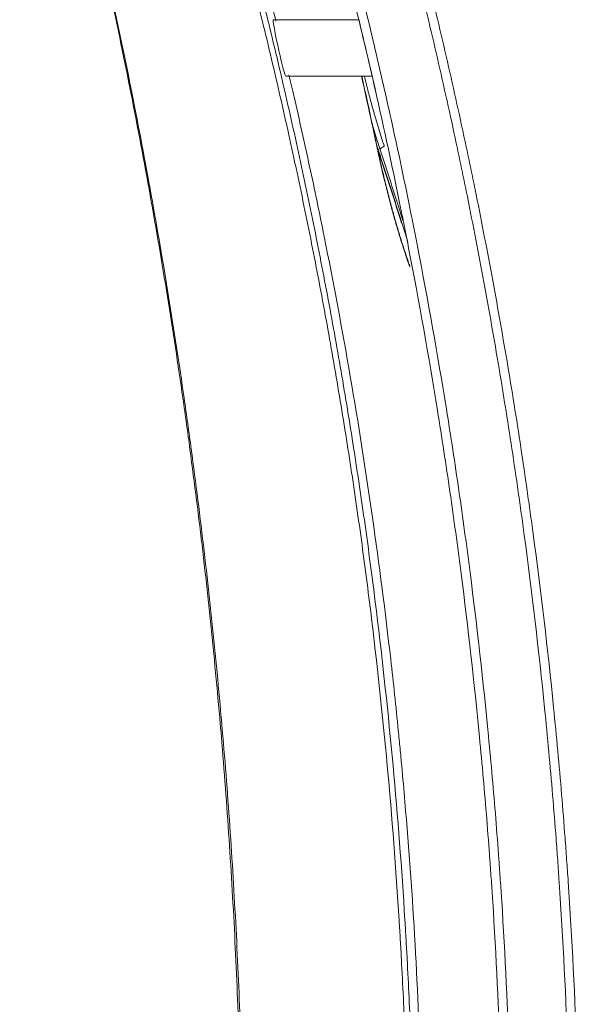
# Model space of a CAD drawing. Header units: millimetres. Extents: x 0 to 594, y 0 to 420.
# Tile 572 of 656: x 343 to 356, y 320 to 342. Entities that reach past the tile are written whole.
import ezdxf

# ---------------------------------------------------------------- set-up
doc = ezdxf.new("R2010")
doc.units = ezdxf.units.MM
doc.layers.add('1', color=7, linetype='Continuous', true_color=0xffffff)
doc.styles.add('Arial Unicode MS', font='txt')
doc.dimstyles.get("Standard").update_dxf_attribs({"dimtxt": 0.18, "dimasz": 0.18, "dimexe": 0.18, "dimexo": 0.0625, "dimgap": 0.09, "dimtad": 0, "dimtih": 1, "dimtoh": 1, "dimdec": 4, "dimzin": 0, "dimdsep": 46, "dimtxsty": 'Standard', "dimcen": 0.09, "dimadec": 0, "dimazin": 0, "dimtfac": 1, "dimtdec": 4, "dimtofl": 0, "dimtmove": 0, "dimatfit": 3, "dimfxl": 0, "dimtolj": 1, "dimtzin": 0, "dimarcsym": 0})

# ---------------------------------------------------------------- blocks, each defined once
blk = doc.blocks.new('_U2')
at = {"layer": '1', "color": 18, "lineweight": 13}
for p, q in [((142.301, 334.479), (142.301, 394.797)), ((368.28, 363.039), (368.28, 394.797)), ((142.301, 392.797), (235.419, 392.797)), ((368.28, 392.797), (275.162, 392.797))]:
    blk.add_line(p, q, dxfattribs=at)
at = {"layer": '1', "color": 18}
for points in [[(142.301, 392.797), (145.801, 393.735), (145.801, 391.859)], [(368.28, 392.797), (364.78, 391.859), (364.78, 393.735)]]:
    blk.add_solid(points, dxfattribs=at)
at = {"layer": '1', "color": 18, "linetype": 'Continuous', "lineweight": 13, "char_height": 2.5, "attachment_point": 7, "line_spacing_factor": 1.047437, "style": 'Arial Unicode MS'}
for s, insert in [('\\fArial Unicode MS|b0|i0;\\W1.0000;4.5', (237.052, 390.919)), ('\\fArial Unicode MS|b0|i0;\\W1.0000; LIFT POINT SPAN', (244.157, 390.919))]:
    blk.add_mtext(s, dxfattribs=dict(at, insert=insert))

msp = doc.modelspace()

# ---------------------------------------------------------------- linework, layer by layer
at = {"layer": '1', "color": 155, "linetype": 'Continuous', "lineweight": 18}
for p, q in [((350.857, 341.699), (348.957, 341.699)), ((349.233, 340.449), (351.15, 340.449))]:
    msp.add_line(p, q, dxfattribs=at)
for start_param, end_param in [(3.132283, 3.328829), (3.328829, 6.273974)]:
    msp.add_ellipse((349.095, 341.074), major_axis=(0.138, -0.625), ratio=0.041956, start_param=start_param, end_param=end_param, dxfattribs=at)
at = {"layer": '1', "color": 155, "linetype": 'Continuous', "lineweight": 13}
for centre, major_axis, ratio, start_param, end_param in [((351.453, 338.765), (0.142, 0.047), 0.478365, 2.839108, 3.09685), ((351.471, 338.835), (0.142, 0.047), 0.480349, 1.794046, 2.840049), ((351.842, 336.188), (-0.142, -0.049), 0.477218, 2.834144, 3.009194)]:
    msp.add_ellipse(centre, major_axis=major_axis, ratio=ratio, start_param=start_param, end_param=end_param, dxfattribs=at)
for points, knots in [([(348.24, 317.384), (348.236, 317.574), (348.23, 317.86), (348.223, 318.145), (348.218, 318.336), (348.216, 318.431), (348.202, 318.906), (348.19, 319.287), (348.147, 320.428), (348.112, 321.187), (348.03, 322.706), (347.933, 324.224), (347.811, 325.739), (347.675, 327.254), (347.6, 328.01), (347.438, 329.522), (347.35, 330.278), (347.208, 331.41), (347.159, 331.788), (347.096, 332.259), (347.083, 332.354), (347.057, 332.542), (347.044, 332.636), (347.005, 332.919), (346.979, 333.108), (346.844, 334.049), (346.729, 334.802), (346.487, 336.304), (346.36, 337.054), (346.092, 338.551), (345.951, 339.299), (345.656, 340.791), (345.503, 341.536), (345.322, 342.373), (345.302, 342.466), (345.261, 342.652), (345.241, 342.745), (345.18, 343.024), (345.056, 343.581), (344.928, 344.137), (344.754, 344.878), (344.666, 345.248), (344.531, 345.803), (344.485, 345.988), (344.394, 346.357), (344.347, 346.542), (344.114, 347.464), (343.921, 348.2), (343.522, 349.668), (343.315, 350.4), (342.996, 351.496), (342.888, 351.86), (342.669, 352.589), (342.558, 352.953), (342.445, 353.316)], [0, 0, 0, 0, 0.015625, 0.023438, 0.023438, 0.03125, 0.03125, 0.0625, 0.0625, 0.125, 0.125, 0.1875, 0.25, 0.25, 0.3125, 0.3125, 0.375, 0.375, 0.40625, 0.40625, 0.414063, 0.414063, 0.421875, 0.421875, 0.4375, 0.4375, 0.5, 0.5, 0.5625, 0.5625, 0.625, 0.625, 0.6875, 0.6875, 0.695313, 0.695313, 0.703125, 0.703125, 0.71875, 0.75, 0.75, 0.78125, 0.78125, 0.796875, 0.796875, 0.8125, 0.8125, 0.875, 0.875, 0.9375, 0.9375, 0.96875, 0.96875, 1, 1, 1, 1]), ([(342.465, 353.322), (342.467, 353.316), (342.468, 353.311), (342.472, 353.299), (342.477, 353.282), (342.489, 353.243), (342.514, 353.163), (342.563, 353.004), (342.66, 352.685), (342.853, 352.048), (343.014, 351.5), (343.333, 350.404), (343.539, 349.671), (343.938, 348.202), (344.132, 347.466), (344.342, 346.635), (344.365, 346.543), (344.412, 346.358), (344.481, 346.081), (344.64, 345.434), (344.773, 344.879), (345.034, 343.768), (345.201, 343.026), (345.523, 341.539), (345.678, 340.795), (346.121, 338.557), (346.391, 337.06), (346.756, 334.806), (346.871, 334.054), (347.006, 333.112), (347.033, 332.923), (347.073, 332.64), (347.086, 332.546), (347.112, 332.357), (347.176, 331.886), (347.237, 331.414), (347.38, 330.281), (347.469, 329.525), (347.633, 328.013), (347.783, 326.499), (347.969, 324.225), (348.114, 321.949), (348.185, 320.429), (348.242, 318.908), (348.263, 318.146), (348.278, 317.385)], [0, 0, 0, 0, 0.000488, 0.000488, 0.000977, 0.001953, 0.003906, 0.007813, 0.015625, 0.03125, 0.0625, 0.0625, 0.125, 0.125, 0.1875, 0.1875, 0.195313, 0.195313, 0.203125, 0.21875, 0.25, 0.25, 0.3125, 0.3125, 0.375, 0.375, 0.5, 0.5, 0.5625, 0.5625, 0.578125, 0.578125, 0.585937, 0.585937, 0.59375, 0.625, 0.625, 0.6875, 0.6875, 0.75, 0.8125, 0.875, 0.9375, 0.9375, 1, 1, 1, 1]), ([(355.56, 314.824), (355.56, 317.405), (355.473, 319.984), (355.295, 322.639), (355.29, 322.72), (355.279, 322.881), (355.262, 323.122), (355.22, 323.685), (355.182, 324.167), (355.101, 325.131), (355.042, 325.774), (354.848, 327.699), (354.698, 328.98), (354.515, 330.339), (354.504, 330.419), (354.482, 330.578), (354.471, 330.658), (354.438, 330.898), (354.37, 331.377), (354.3, 331.856), (354.155, 332.812), (353.951, 334.086), (353.614, 335.991), (353.367, 337.258), (353.207, 338.048), (353.174, 338.206), (353.109, 338.522), (353.076, 338.68), (352.975, 339.153), (352.907, 339.468), (352.699, 340.413), (352.555, 341.042), (352.106, 342.924), (351.786, 344.174), (351.446, 345.419)], [0, 0, 0, 0, 0.25, 0.25, 0.257812, 0.257812, 0.265625, 0.28125, 0.3125, 0.3125, 0.375, 0.375, 0.5, 0.5, 0.507812, 0.507812, 0.515625, 0.515625, 0.53125, 0.5625, 0.5625, 0.625, 0.6875, 0.75, 0.75, 0.765625, 0.765625, 0.78125, 0.78125, 0.8125, 0.8125, 0.875, 0.875, 1, 1, 1, 1]), ([(350.532, 343.804), (350.686, 343.213), (350.986, 342.03), (351.406, 340.248), (351.668, 339.056), (351.857, 338.16), (351.949, 337.711), (352.054, 337.188), (352.099, 336.963), (352.128, 336.813), (352.143, 336.738), (352.39, 335.465), (352.604, 334.263), (352.895, 332.455), (352.987, 331.852), (353.119, 330.946), (353.182, 330.493), (353.254, 329.963), (353.284, 329.736), (353.303, 329.585), (353.313, 329.509), (353.479, 328.222), (353.615, 327.009), (353.791, 325.187), (353.844, 324.579), (353.918, 323.666), (353.941, 323.362), (353.974, 322.905), (353.984, 322.753), (354.005, 322.448), (354.015, 322.296), (354.103, 320.925), (354.162, 319.706), (354.221, 317.876), (354.25, 316.656), (354.26, 315.435), (354.26, 314.824)], [0, 0, 0, 0, 0.0625, 0.125, 0.1875, 0.1875, 0.21875, 0.234375, 0.242188, 0.242188, 0.25, 0.25, 0.375, 0.375, 0.4375, 0.4375, 0.46875, 0.484375, 0.492188, 0.492188, 0.5, 0.5, 0.625, 0.625, 0.6875, 0.6875, 0.71875, 0.71875, 0.734375, 0.734375, 0.75, 0.75, 0.875, 0.875, 0.9375, 1, 1, 1, 1]), ([(354.06, 314.824), (354.06, 315.434), (354.051, 316.653), (354.021, 317.871), (353.962, 319.697), (353.904, 320.915), (353.816, 322.283), (353.806, 322.435), (353.785, 322.739), (353.753, 323.195), (353.718, 323.651), (353.645, 324.562), (353.591, 325.169), (353.416, 326.988), (353.28, 328.199), (353.115, 329.483), (353.105, 329.559), (353.085, 329.71), (353.055, 329.937), (352.984, 330.465), (352.921, 330.918), (352.79, 331.822), (352.697, 332.424), (352.406, 334.229), (352.193, 335.429), (351.946, 336.7), (351.932, 336.775), (351.902, 336.924), (351.858, 337.149), (351.753, 337.671), (351.661, 338.119), (351.472, 339.013), (351.211, 340.203), (350.791, 341.982), (350.493, 343.164), (350.339, 343.754)], [0, 0, 0, 0, 0.0625, 0.125, 0.125, 0.25, 0.25, 0.265625, 0.265625, 0.28125, 0.3125, 0.3125, 0.375, 0.375, 0.5, 0.5, 0.507813, 0.507813, 0.515625, 0.53125, 0.5625, 0.5625, 0.625, 0.625, 0.75, 0.75, 0.757813, 0.757813, 0.765625, 0.78125, 0.8125, 0.8125, 0.875, 0.9375, 1, 1, 1, 1]), ([(351.962, 314.824), (351.962, 315.972), (351.944, 317.119), (351.891, 318.84), (351.869, 319.413), (351.83, 320.273), (351.815, 320.559), (351.796, 320.917), (351.792, 320.989), (351.784, 321.132), (351.772, 321.347), (351.759, 321.562), (351.68, 322.85), (351.592, 323.994), (351.382, 326.277), (351.259, 327.417), (351.049, 329.124), (350.975, 329.693), (350.857, 330.545), (350.796, 330.971), (350.733, 331.396), (350.691, 331.68), (350.669, 331.822), (350.56, 332.531), (350.376, 333.663), (350.176, 334.792), (349.967, 335.92), (349.858, 336.482), (349.632, 337.606), (349.398, 338.728), (349.146, 339.847), (348.886, 340.964), (348.752, 341.522), (348.613, 342.078)], [0, 0, 0, 0, 0.125, 0.125, 0.1875, 0.1875, 0.21875, 0.21875, 0.226562, 0.226562, 0.234375, 0.25, 0.25, 0.375, 0.375, 0.5, 0.5, 0.5625, 0.5625, 0.59375, 0.609375, 0.609375, 0.625, 0.625, 0.6875, 0.75, 0.75, 0.8125, 0.8125, 0.875, 0.9375, 0.9375, 1, 1, 1, 1]), ([(352.089, 314.824), (352.089, 315.973), (352.071, 317.122), (352.019, 318.844), (351.997, 319.418), (351.957, 320.278), (351.943, 320.565), (351.923, 320.924), (351.919, 320.995), (351.911, 321.139), (351.899, 321.354), (351.887, 321.569), (351.807, 322.858), (351.719, 324.003), (351.509, 326.289), (351.386, 327.43), (351.176, 329.138), (351.101, 329.708), (350.983, 330.561), (350.922, 330.987), (350.859, 331.413), (350.816, 331.697), (350.795, 331.839), (350.685, 332.549), (350.501, 333.682), (350.301, 334.812), (350.091, 335.941), (349.982, 336.504), (349.756, 337.629), (349.521, 338.752), (349.269, 339.872), (349.008, 340.99), (348.873, 341.548), (348.734, 342.106)], [0, 0, 0, 0, 0.125, 0.125, 0.1875, 0.1875, 0.21875, 0.21875, 0.226562, 0.226562, 0.234375, 0.25, 0.25, 0.375, 0.375, 0.5, 0.5, 0.5625, 0.5625, 0.59375, 0.609375, 0.609375, 0.625, 0.625, 0.6875, 0.75, 0.75, 0.8125, 0.8125, 0.875, 0.9375, 0.9375, 1, 1, 1, 1]), ([(351.418, 338.892), (351.387, 338.986), (351.325, 339.178), (351.266, 339.376), (351.233, 339.49), (351.229, 339.502), (351.222, 339.528), (351.218, 339.54), (351.207, 339.578), (351.2, 339.604), (351.178, 339.681), (351.164, 339.732), (351.121, 339.887), (351.093, 339.992), (351.039, 340.204), (351.012, 340.311), (350.984, 340.428), (350.982, 340.438), (350.98, 340.447)], [0, 0, 0, 0, 0.196637, 0.393275, 0.393275, 0.417855, 0.417855, 0.442434, 0.442434, 0.491594, 0.491594, 0.589912, 0.589912, 0.78655, 0.78655, 0.983187, 0.983187, 1, 1, 1, 1]), ([(351.329, 338.811), (351.297, 338.907), (351.265, 339.006), (351.204, 339.204), (351.174, 339.304), (351.144, 339.405)], [0, 0, 0, 0, 0.504445, 0.504445, 1, 1, 1, 1]), ([(351.834, 337.235), (351.82, 337.282), (351.805, 337.33), (351.715, 337.616), (351.639, 337.855), (351.485, 338.333), (351.407, 338.572), (351.329, 338.811)], [0, 0, 0, 0, 0.089849, 0.089849, 0.544924, 0.544924, 1, 1, 1, 1])]:
    msp.add_open_spline(points, degree=3, knots=knots, dxfattribs=at)
at = {"layer": '1', "color": 155, "linetype": 'Continuous', "lineweight": 18}
for points, knots in [([(351.639, 345.471), (351.98, 344.225), (352.3, 342.973), (352.749, 341.087), (352.894, 340.457), (353.103, 339.511), (353.171, 339.195), (353.271, 338.721), (353.305, 338.563), (353.37, 338.246), (353.533, 337.455), (353.81, 336.028), (354.148, 334.119), (354.353, 332.843), (354.498, 331.885), (354.568, 331.406), (354.636, 330.926), (354.669, 330.686), (354.68, 330.606), (354.702, 330.445), (354.887, 329.084), (355.047, 327.721), (355.241, 325.793), (355.3, 325.149), (355.381, 324.183), (355.407, 323.861), (355.443, 323.378), (355.461, 323.136), (355.478, 322.895), (355.489, 322.733), (355.495, 322.653), (355.673, 319.992), (355.76, 317.41), (355.76, 314.824)], [0, 0, 0, 0, 0.125, 0.125, 0.1875, 0.1875, 0.21875, 0.21875, 0.234375, 0.234375, 0.25, 0.3125, 0.375, 0.4375, 0.4375, 0.46875, 0.484375, 0.484375, 0.492188, 0.492188, 0.5, 0.625, 0.625, 0.6875, 0.6875, 0.71875, 0.71875, 0.734375, 0.742188, 0.742188, 0.75, 0.75, 1, 1, 1, 1]), ([(350.855, 341.699), (350.855, 341.699), (350.855, 341.699), (350.855, 341.699), (350.856, 341.698), (350.857, 341.694), (350.857, 341.691), (350.858, 341.686), (350.859, 341.685), (350.859, 341.684), (350.859, 341.684), (350.859, 341.682), (350.86, 341.678), (350.861, 341.674), (350.864, 341.665), (350.867, 341.651), (350.871, 341.633), (350.874, 341.62), (350.875, 341.616), (350.876, 341.612), (350.877, 341.61), (350.877, 341.608), (350.879, 341.602), (350.88, 341.596), (350.884, 341.579), (350.887, 341.566), (350.894, 341.54), (350.897, 341.526), (350.902, 341.504), (350.904, 341.497), (350.907, 341.485), (350.908, 341.481), (350.909, 341.475), (350.91, 341.474), (350.911, 341.47), (350.915, 341.452), (350.919, 341.433), (350.927, 341.399), (350.932, 341.382), (350.94, 341.346), (350.945, 341.327), (350.95, 341.306), (350.95, 341.304), (350.951, 341.299), (350.952, 341.297), (350.954, 341.29), (350.957, 341.275), (350.96, 341.261), (350.967, 341.232), (350.977, 341.193), (350.986, 341.153), (350.993, 341.123), (350.996, 341.112), (350.999, 341.097), (351, 341.092), (351.003, 341.082), (351.004, 341.077), (351.01, 341.052), (351.015, 341.031), (351.024, 340.991), (351.029, 340.971), (351.034, 340.951)], [0, 0, 0, 0, 0.002825, 0.002825, 0.058224, 0.058224, 0.113623, 0.113623, 0.120547, 0.120547, 0.127472, 0.127472, 0.141322, 0.169021, 0.169021, 0.22442, 0.279818, 0.279818, 0.293668, 0.300593, 0.300593, 0.307518, 0.307518, 0.335217, 0.335217, 0.390615, 0.390615, 0.446014, 0.446014, 0.473713, 0.473713, 0.487563, 0.487563, 0.494488, 0.494488, 0.501413, 0.556811, 0.556811, 0.61221, 0.61221, 0.667608, 0.667608, 0.674533, 0.674533, 0.681458, 0.681458, 0.695308, 0.723007, 0.723007, 0.778406, 0.833804, 0.833804, 0.861504, 0.861504, 0.875353, 0.875353, 0.889203, 0.889203, 0.944601, 0.944601, 1, 1, 1, 1]), ([(351.034, 340.951), (351.038, 340.931), (351.043, 340.911), (351.052, 340.873), (351.056, 340.854), (351.065, 340.816), (351.069, 340.798), (351.076, 340.771), (351.078, 340.762), (351.081, 340.749), (351.082, 340.745), (351.084, 340.736), (351.085, 340.732), (351.09, 340.711), (351.097, 340.678), (351.104, 340.648), (351.111, 340.619), (351.114, 340.605), (351.118, 340.59), (351.118, 340.589), (351.119, 340.585), (351.12, 340.581), (351.122, 340.57), (351.124, 340.561), (351.128, 340.544), (351.131, 340.533), (351.135, 340.514), (351.137, 340.505), (351.14, 340.493), (351.141, 340.489), (351.143, 340.482), (351.143, 340.479), (351.145, 340.47), (351.148, 340.46), (351.149, 340.454), (351.15, 340.451), (351.15, 340.45), (351.15, 340.45), (351.15, 340.45), (351.15, 340.449), (351.15, 340.449), (351.15, 340.449)], [0, 0, 0, 0, 0.07169, 0.07169, 0.143379, 0.143379, 0.215069, 0.215069, 0.250914, 0.250914, 0.268836, 0.268836, 0.286759, 0.286759, 0.358449, 0.430138, 0.430138, 0.501828, 0.501828, 0.510789, 0.510789, 0.519751, 0.537673, 0.573518, 0.573518, 0.645208, 0.645208, 0.716897, 0.716897, 0.752742, 0.752742, 0.788587, 0.788587, 0.860277, 0.931966, 0.931966, 0.967811, 0.967811, 0.985734, 0.985734, 1, 1, 1, 1]), ([(351.246, 338.928), (351.18, 339.241), (351.112, 339.554), (351.001, 340.061), (350.958, 340.255), (350.915, 340.45)], [0, 0, 0, 0, 0.616689, 0.616689, 1, 1, 1, 1]), ([(350.919, 340.45), (350.963, 340.256), (351.006, 340.062), (351.116, 339.555), (351.183, 339.241), (351.248, 338.928)], [0, 0, 0, 0, 0.383002, 0.383002, 1, 1, 1, 1]), ([(351.15, 340.45), (351.169, 340.367), (351.324, 339.691), (351.472, 339.013), (351.661, 338.119), (351.753, 337.671), (351.858, 337.149), (351.902, 336.924), (351.932, 336.775), (351.946, 336.7), (352.193, 335.429), (352.406, 334.229), (352.697, 332.424), (352.79, 331.822), (352.921, 330.918), (352.984, 330.465), (353.055, 329.937), (353.085, 329.71), (353.105, 329.559), (353.115, 329.483), (353.28, 328.199), (353.416, 326.988), (353.591, 325.169), (353.645, 324.562), (353.718, 323.651), (353.741, 323.347), (353.774, 322.891), (353.785, 322.739), (353.806, 322.435), (353.816, 322.283), (353.904, 320.915), (353.962, 319.697), (354.021, 317.871), (354.045, 316.861), (354.056, 315.851), (354.059, 315.45)], [0, 0, 0, 0, 0.010075, 0.082554, 0.082554, 0.118794, 0.136914, 0.145974, 0.145974, 0.155034, 0.155034, 0.299993, 0.299993, 0.372472, 0.372472, 0.408712, 0.426832, 0.435892, 0.435892, 0.444952, 0.444952, 0.589911, 0.589911, 0.66239, 0.66239, 0.69863, 0.69863, 0.71675, 0.71675, 0.73487, 0.73487, 0.879829, 0.879829, 0.952308, 1, 1, 1, 1]), ([(352.281, 315.45), (352.276, 316.301), (352.262, 317.151), (352.208, 319.059), (352.163, 320.117), (352.043, 322.23), (351.968, 323.286), (351.855, 324.605), (351.826, 324.935), (351.795, 325.265), (351.782, 325.397), (351.776, 325.462), (351.757, 325.66), (351.693, 326.319), (351.622, 326.977), (351.443, 328.554), (351.308, 329.602), (351.009, 331.694), (350.845, 332.737), (350.488, 334.818), (350.294, 335.856), (349.982, 337.408), (349.767, 338.442), (349.536, 339.473), (349.418, 339.988)], [0, 0, 0, 0, 0.102938, 0.102938, 0.23109, 0.23109, 0.359241, 0.359241, 0.391279, 0.399289, 0.399289, 0.407298, 0.407298, 0.423317, 0.487393, 0.487393, 0.615545, 0.615545, 0.743697, 0.743697, 0.871848, 0.871848, 0.935924, 1, 1, 1, 1]), ([(351.23, 338.989), (351.242, 338.952), (351.254, 338.915), (351.273, 338.855), (351.28, 338.832), (351.295, 338.786), (351.303, 338.763), (351.31, 338.74)], [0, 0, 0, 0, 0.44429, 0.44429, 0.722145, 0.722145, 1, 1, 1, 1]), ([(351.246, 338.928), (351.247, 338.928), (351.249, 338.928), (351.25, 338.929), (351.25, 338.929), (351.251, 338.929), (351.251, 338.929), (351.251, 338.929), (351.251, 338.929), (351.251, 338.929), (351.251, 338.929), (351.251, 338.929), (351.251, 338.929), (351.25, 338.929), (351.249, 338.928), (351.248, 338.928)], [0, 0, 0, 0, 0.25, 0.25, 0.375, 0.375, 0.390625, 0.390625, 0.40625, 0.4375, 0.5, 0.5, 0.75, 0.75, 1, 1, 1, 1]), ([(351.985, 336.215), (351.98, 336.227), (351.976, 336.24), (351.967, 336.266), (351.962, 336.278), (351.949, 336.317), (351.94, 336.343), (351.914, 336.42), (351.897, 336.472), (351.845, 336.63), (351.811, 336.737), (351.744, 336.954), (351.711, 337.064), (351.662, 337.232), (351.646, 337.289), (351.626, 337.36), (351.622, 337.374), (351.614, 337.403), (351.61, 337.417), (351.598, 337.46), (351.591, 337.489), (351.552, 337.632), (351.521, 337.748), (351.462, 337.98), (351.433, 338.097), (351.391, 338.274), (351.377, 338.332), (351.35, 338.451), (351.337, 338.51), (351.31, 338.629), (351.297, 338.688), (351.278, 338.778), (351.271, 338.808), (351.262, 338.853), (351.257, 338.875), (351.252, 338.898), (351.249, 338.913), (351.247, 338.92), (351.246, 338.928)], [0, 0, 0, 0, 0.015625, 0.015625, 0.03125, 0.03125, 0.0625, 0.0625, 0.125, 0.125, 0.25, 0.25, 0.375, 0.375, 0.4375, 0.4375, 0.453125, 0.453125, 0.46875, 0.46875, 0.5, 0.5, 0.625, 0.625, 0.75, 0.75, 0.8125, 0.8125, 0.875, 0.875, 0.9375, 0.9375, 0.96875, 0.96875, 0.984375, 0.992187, 0.992187, 1, 1, 1, 1]), ([(351.309, 338.721), (351.308, 338.727), (351.306, 338.732), (351.302, 338.744), (351.298, 338.755), (351.294, 338.767), (351.291, 338.778), (351.289, 338.784), (351.283, 338.801), (351.279, 338.813), (351.272, 338.836), (351.268, 338.848), (351.258, 338.879), (351.252, 338.898), (351.246, 338.917)], [0, 0, 0, 0, 0.088668, 0.088668, 0.177336, 0.266005, 0.266005, 0.354673, 0.354673, 0.532009, 0.532009, 0.709346, 0.709346, 1, 1, 1, 1]), ([(351.249, 338.922), (351.25, 338.922), (351.25, 338.922), (351.25, 338.921), (351.25, 338.921), (351.25, 338.919), (351.251, 338.916), (351.252, 338.909), (351.255, 338.896), (351.261, 338.87), (351.266, 338.848), (351.276, 338.804), (351.282, 338.774), (351.302, 338.686), (351.315, 338.627), (351.342, 338.509), (351.355, 338.45), (351.383, 338.333), (351.396, 338.275), (351.424, 338.159), (351.438, 338.1), (351.467, 337.985), (351.482, 337.927), (351.526, 337.754), (351.556, 337.639), (351.594, 337.497), (351.602, 337.468), (351.614, 337.426), (351.618, 337.412), (351.626, 337.383), (351.645, 337.312), (351.665, 337.242), (351.698, 337.131), (351.714, 337.075), (351.739, 336.993), (351.747, 336.965), (351.763, 336.91), (351.772, 336.883), (351.813, 336.748), (351.847, 336.641), (351.899, 336.484), (351.916, 336.432), (351.942, 336.355), (351.951, 336.33), (351.964, 336.291), (351.968, 336.279), (351.975, 336.26), (351.977, 336.253), (351.982, 336.241), (351.984, 336.234), (351.986, 336.228)], [0, 0, 0, 0, 0.000244, 0.000244, 0.000488, 0.000977, 0.001953, 0.003906, 0.007813, 0.015625, 0.03125, 0.03125, 0.0625, 0.0625, 0.125, 0.125, 0.1875, 0.1875, 0.25, 0.25, 0.3125, 0.3125, 0.375, 0.375, 0.5, 0.5, 0.53125, 0.53125, 0.546875, 0.546875, 0.5625, 0.625, 0.625, 0.6875, 0.6875, 0.71875, 0.71875, 0.75, 0.75, 0.875, 0.875, 0.9375, 0.9375, 0.96875, 0.96875, 0.984375, 0.984375, 0.992188, 0.992188, 1, 1, 1, 1]), ([(351.31, 338.74), (351.315, 338.725), (351.32, 338.71), (351.33, 338.681), (351.335, 338.666), (351.349, 338.621), (351.359, 338.591), (351.389, 338.502), (351.408, 338.442), (351.467, 338.263), (351.505, 338.144), (351.621, 337.786), (351.756, 337.361), (351.889, 336.935), (351.946, 336.749)], [0, 0, 0, 0, 0.022489, 0.022489, 0.044977, 0.044977, 0.089954, 0.089954, 0.179909, 0.179909, 0.359817, 0.359817, 0.719635, 1, 1, 1, 1]), ([(351.805, 337.182), (351.794, 337.217), (351.783, 337.252), (351.697, 337.526), (351.621, 337.765), (351.505, 338.124), (351.466, 338.243), (351.408, 338.422), (351.388, 338.482), (351.359, 338.572), (351.349, 338.602), (351.336, 338.639), (351.334, 338.646), (351.329, 338.661), (351.327, 338.669), (351.319, 338.691), (351.314, 338.706), (351.309, 338.721)], [0, 0, 0, 0, 0.067518, 0.067518, 0.533759, 0.533759, 0.766879, 0.766879, 0.88344, 0.88344, 0.94172, 0.94172, 0.95629, 0.95629, 0.97086, 0.97086, 1, 1, 1, 1])]:
    msp.add_open_spline(points, degree=3, knots=knots, dxfattribs=at)
for points in [[(349.016, 341.669), (348.982, 341.807), (348.948, 341.945), (348.913, 342.082)], [(349.418, 339.988), (349.38, 340.15), (349.343, 340.312), (349.305, 340.473)], [(351.248, 338.928), (351.249, 338.926), (351.249, 338.924), (351.249, 338.922)]]:
    msp.add_open_spline(points, degree=3, dxfattribs=at)
at = {"layer": '1', "color": 155, "linetype": 'Continuous', "lineweight": 13}
msp.add_open_spline([(351.232, 338.995), (351.238, 338.971), (351.244, 338.946), (351.249, 338.922)], degree=3, dxfattribs=at)

# ---------------------------------------------------------------- dimensions: what is measured, and where the dimension line sits
at = {"layer": '1', "color": 18, "linetype": 'Continuous', "lineweight": 13}
dim = msp.add_linear_dim(base=(142.301, 392.797), p1=(368.28, 363.039), p2=(142.301, 334.479), text=' <> \\fArial Unicode MS|b0|i0;\\C18;{\\H1.00x;\\fArial Unicode MS|b0|i0; LIFT POINT SPAN\\fArial Unicode MS|b0|i0;}\\C18;', dimstyle='Standard', override={"dimtxt": 2.5, "dimasz": 3.5, "dimexe": 2, "dimexo": 0, "dimgap": 1.5, "dimtih": 1, "dimtoh": 1, "dimdec": 1, "dimlfac": 0.02, "dimzin": 8, "dimdsep": 46, "dimlunit": 2, "dimtxsty": 'Arial Unicode MS', "dimsah": 1, "dimse1": 0, "dimse2": 0, "dimsd1": 0, "dimsd2": 0, "dimclrd": 18, "dimclre": 18, "dimclrt": 18, "dimtol": 0, "dimtm": -0.1, "dimtfac": 1.4, "dimtdec": 2, "dimtofl": 1, "dimtmove": 0, "dimtzin": 8, "dimlwd": 13, "dimlwe": 13}, dxfattribs=at)
dim.commit()
dim.dimension.update_dxf_attribs({"geometry": '_U2', "text_midpoint": (255.29, 392.797), "dimtype": 160})

doc.saveas('drawing.dxf')
